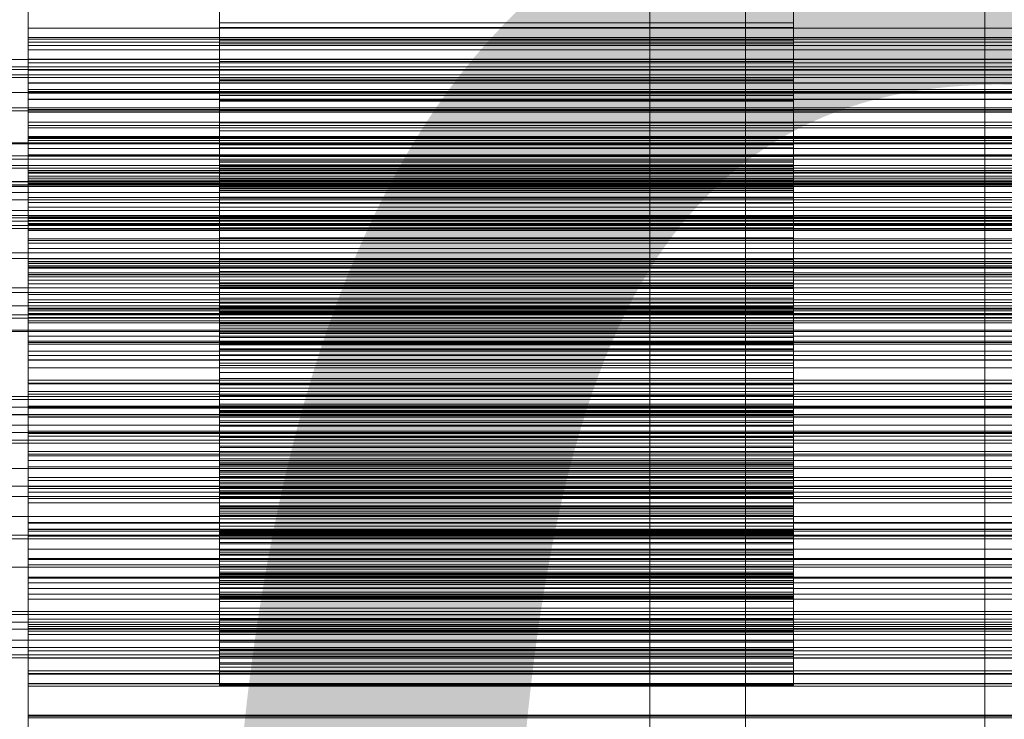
# Model space of a CAD drawing. Header units: millimetres. Extents: x -4738 to 65662, y -68080 to 6847.
# Tile 316 of 656: x 549 to 652, y -33939 to -33865. Entities that reach past the tile are written whole.
import ezdxf

# ---------------------------------------------------------------- set-up
doc = ezdxf.new("R2010")
doc.units = ezdxf.units.MM
for name, color, linetype, lineweight in [('COTAS_O', 1, 'Continuous', 0), ('COTAS_P', 1, 'Continuous', 0), ('frontal_briquetadora', 7, 'Continuous', 0), ('frontal_C01', 7, 'Continuous', 0), ('frontal_C03', 7, 'Continuous', 0), ('frontal_mezcladora', 7, 'Continuous', 0), ('frontal_secador', 7, 'Continuous', 0)]:
    doc.layers.add(name, color=color, linetype=linetype, lineweight=lineweight)
doc.dimstyles.new('R19_100', dxfattribs={"dimtxt": 250, "dimasz": 150, "dimexe": 150, "dimexo": 80, "dimgap": 100, "dimtad": 1, "dimtih": 1, "dimtoh": 1, "dimdsep": 46, "dimcen": 0.09, "dimadec": 0, "dimazin": 0, "dimtfac": 1, "dimtdec": 4, "dimtofl": 0, "dimtmove": 0, "dimatfit": 3, "dimfxl": 1, "dimtolj": 1, "dimtzin": 0, "dimarcsym": 0})

# ---------------------------------------------------------------- blocks, each defined once
blk = doc.blocks.new('DIM_R31_48')
at = {"layer": 'COTAS_O'}
for p, q in [((-1725, -33700), (-1575, -33655)), ((1725, -33700), (1575, -33655)), ((-1725, -34400), (-1725, -33700)), ((-1725, -33700), (1725, -33700)), ((-1725, -33700), (-1575, -33745)), ((1725, -33700), (1575, -33745)), ((1725, -34400), (1725, -33700))]:
    blk.add_line(p, q, dxfattribs=at)
blk.add_text('3450 O', height=250, dxfattribs=at).set_placement((0, -33600))
blk = doc.blocks.new('DIM_R31_49')
at = {"layer": 'COTAS_P'}
for p, q in [((-150, -32300), (550, -32300)), ((550, -32300), (505, -32450)), ((550, -34900), (550, -32300)), ((550, -32300), (595, -32450)), ((550, -34900), (505, -34750)), ((550, -34900), (595, -34750)), ((-150, -34900), (550, -34900))]:
    blk.add_line(p, q, dxfattribs=at)
blk.add_text('2600 P', height=250, rotation=90, dxfattribs=at).set_placement((450, -33600))
blk = doc.blocks.new('DIM_R31_52')
at = {"layer": 'COTAS_O'}
for p, q in [((-650, -34200), (-500, -34155)), ((650, -34200), (500, -34155)), ((-650, -34900), (-650, -34200)), ((-650, -34200), (650, -34200)), ((-650, -34200), (-500, -34245)), ((650, -34200), (500, -34245)), ((650, -34900), (650, -34200))]:
    blk.add_line(p, q, dxfattribs=at)
blk.add_text('1300 O', height=250, dxfattribs=at).set_placement((0, -34100))

msp = doc.modelspace()

# ---------------------------------------------------------------- linework, layer by layer
at = {"layer": 'frontal_briquetadora'}
for p, q in [((570, -33871.73), (570, -33858.775)), ((630, -33871.73), (630, -33858.775)), ((570, -33860.506), (570, -33873.301)), ((630, -33860.506), (630, -33873.301)), ((550, -33867.246), (550, -33862.529)), ((550, -33862.784), (550, -33867.398)), ((550, -33868.076), (550, -33863.268)), ((550, -33864.032), (550, -33868.532)), ((570, -33864.037), (570, -33865.705)), ((630, -33864.037), (630, -33865.705)), ((550, -33869.887), (550, -33864.999)), ((570, -33866.181), (570, -33864.634)), ((630, -33866.181), (630, -33864.634)), ((630, -33865.705), (570, -33865.705)), ((570, -33865.705), (570, -33867.526)), ((570, -33867.894), (570, -33866.181)), ((630, -33866.181), (570, -33866.181)), ((630, -33865.705), (630, -33867.526)), ((630, -33867.894), (630, -33866.181)), ((550, -33867.717), (550, -33866.27)), ((750, -33866.27), (550, -33866.27)), ((550, -33866.27), (550, -33870.646)), ((550, -33871.969), (550, -33867.246)), ((750, -33867.246), (550, -33867.246)), ((750, -33867.398), (550, -33867.398)), ((550, -33867.398), (550, -33872.027)), ((550, -33872.673), (550, -33867.717)), ((750, -33867.717), (550, -33867.717)), ((550, -33872.882), (550, -33868.076)), ((750, -33868.076), (550, -33868.076)), ((630, -33867.526), (570, -33867.526)), ((570, -33867.526), (570, -33869.487)), ((570, -33869.757), (570, -33867.894)), ((630, -33867.894), (570, -33867.894)), ((630, -33867.526), (630, -33869.487)), ((630, -33869.757), (630, -33867.894)), ((750, -33868.532), (550, -33868.532)), ((550, -33868.532), (550, -33873.056)), ((550, -33871.417), (550, -33869.493)), ((750, -33869.493), (550, -33869.493)), ((550, -33869.493), (550, -33873.733)), ((550, -33874.764), (550, -33869.887)), ((750, -33869.887), (550, -33869.887)), ((630, -33869.487), (570, -33869.487)), ((570, -33869.487), (570, -33871.579)), ((570, -33871.759), (570, -33869.757)), ((630, -33869.757), (570, -33869.757)), ((630, -33869.487), (630, -33871.579)), ((630, -33871.759), (630, -33869.757)), ((750, -33870.646), (550, -33870.646)), ((550, -33870.646), (550, -33875.053)), ((550, -33876.429), (550, -33871.417)), ((750, -33871.417), (550, -33871.417)), ((550, -33876.697), (550, -33871.969)), ((750, -33871.969), (550, -33871.969)), ((750, -33872.027), (550, -33872.027)), ((550, -33872.027), (550, -33876.669)), ((630, -33871.579), (570, -33871.579)), ((570, -33871.579), (570, -33873.798)), ((570, -33877.01), (570, -33871.73)), ((630, -33871.73), (570, -33871.73)), ((570, -33873.892), (570, -33871.759)), ((630, -33871.759), (570, -33871.759)), ((630, -33871.579), (630, -33873.798)), ((630, -33877.01), (630, -33871.73)), ((630, -33873.892), (630, -33871.759)), ((550, -33877.61), (550, -33872.673)), ((750, -33872.673), (550, -33872.673)), ((550, -33877.684), (550, -33872.882)), ((750, -33872.882), (550, -33872.882)), ((750, -33873.056), (550, -33873.056)), ((550, -33873.056), (550, -33877.601)), ((570, -33878.781), (570, -33873.278)), ((630, -33873.278), (570, -33873.278)), ((570, -33873.278), (570, -33884.564)), ((630, -33873.301), (570, -33873.301)), ((570, -33873.301), (570, -33878.809)), ((630, -33878.781), (630, -33873.278)), ((630, -33873.278), (630, -33884.564)), ((630, -33873.301), (630, -33878.809)), ((550, -33876.089), (550, -33873.693)), ((750, -33873.693), (550, -33873.693)), ((550, -33873.693), (550, -33877.787)), ((750, -33873.733), (550, -33873.733)), ((550, -33873.733), (550, -33878.013)), ((630, -33873.798), (570, -33873.798)), ((570, -33873.798), (570, -33880.701)), ((570, -33876.147), (570, -33873.892)), ((630, -33873.892), (570, -33873.892)), ((630, -33873.798), (630, -33880.701)), ((630, -33876.147), (630, -33873.892)), ((550, -33879.628), (550, -33874.764)), ((750, -33874.764), (550, -33874.764)), ((750, -33875.053), (550, -33875.053)), ((550, -33875.053), (550, -33879.491)), ((570, -33885.883), (570, -33874.825)), ((630, -33874.825), (570, -33874.825)), ((570, -33874.825), (570, -33880.551)), ((630, -33885.883), (630, -33874.825)), ((630, -33874.825), (630, -33880.551)), ((550, -33881.145), (550, -33876.089)), ((750, -33876.089), (550, -33876.089)), ((550, -33881.413), (550, -33876.429)), ((750, -33876.429), (550, -33876.429)), ((570, -33882.966), (570, -33876.147)), ((630, -33876.147), (570, -33876.147)), ((630, -33882.966), (630, -33876.147)), ((750, -33876.669), (550, -33876.669)), ((550, -33876.669), (550, -33881.323)), ((550, -33881.426), (550, -33876.697)), ((750, -33876.697), (550, -33876.697)), ((570, -33878.445), (570, -33877.01)), ((630, -33877.01), (570, -33877.01)), ((630, -33878.445), (630, -33877.01)), ((750, -33877.601), (550, -33877.601)), ((550, -33877.601), (550, -33882.168)), ((550, -33882.524), (550, -33877.61)), ((750, -33877.61), (550, -33877.61)), ((550, -33882.477), (550, -33877.684)), ((750, -33877.684), (550, -33877.684)), ((750, -33877.787), (550, -33877.787)), ((550, -33877.787), (550, -33881.93)), ((750, -33878.013), (550, -33878.013)), ((550, -33878.013), (550, -33882.333)), ((570, -33880.138), (570, -33878.445)), ((630, -33878.445), (570, -33878.445)), ((630, -33880.138), (630, -33878.445)), ((550, -33881.722), (550, -33878.859)), ((750, -33878.859), (550, -33878.859)), ((550, -33878.859), (550, -33882.798)), ((750, -33879.491), (550, -33879.491)), ((550, -33879.491), (550, -33883.96)), ((550, -33884.474), (550, -33879.628)), ((750, -33879.628), (550, -33879.628)), ((570, -33879.667), (570, -33878.781)), ((630, -33878.781), (570, -33878.781)), ((630, -33878.809), (570, -33878.809)), ((570, -33878.809), (570, -33880.287)), ((630, -33879.667), (630, -33878.781)), ((630, -33878.809), (630, -33880.287)), ((570, -33880.293), (570, -33879.667)), ((630, -33879.667), (570, -33879.667)), ((570, -33882.009), (570, -33880.138)), ((630, -33880.138), (570, -33880.138)), ((630, -33880.287), (570, -33880.287)), ((570, -33880.287), (570, -33882.02)), ((570, -33880.735), (570, -33880.293)), ((630, -33880.551), (570, -33880.551)), ((570, -33880.551), (570, -33881.49)), ((630, -33880.293), (630, -33879.667)), ((630, -33882.009), (630, -33880.138)), ((630, -33880.287), (630, -33882.02)), ((630, -33880.735), (630, -33880.293)), ((630, -33880.551), (630, -33881.49)), ((550, -33886.165), (550, -33881.145)), ((750, -33881.145), (550, -33881.145)), ((750, -33881.323), (550, -33881.323)), ((550, -33881.323), (550, -33885.986)), ((550, -33886.366), (550, -33881.413)), ((750, -33881.413), (550, -33881.413)), ((550, -33886.154), (550, -33881.426)), ((750, -33881.426), (550, -33881.426)), ((630, -33880.701), (570, -33880.701)), ((570, -33880.701), (570, -33880.988)), ((570, -33881.016), (570, -33880.735)), ((630, -33880.735), (570, -33880.735)), ((630, -33880.988), (570, -33880.988)), ((570, -33880.988), (570, -33881.137)), ((570, -33881.148), (570, -33881.016)), ((630, -33881.016), (570, -33881.016)), ((630, -33881.137), (570, -33881.137)), ((570, -33881.137), (570, -33881.148)), ((630, -33881.148), (570, -33881.148)), ((630, -33881.49), (570, -33881.49)), ((570, -33881.49), (570, -33882.172)), ((630, -33880.701), (630, -33880.988)), ((630, -33881.016), (630, -33880.735)), ((630, -33880.988), (630, -33881.137)), ((630, -33881.148), (630, -33881.016)), ((630, -33881.137), (630, -33881.148)), ((630, -33881.49), (630, -33882.172)), ((550, -33886.809), (550, -33881.722)), ((750, -33881.722), (550, -33881.722)), ((750, -33881.93), (550, -33881.93)), ((550, -33881.93), (550, -33886.122)), ((750, -33882.168), (550, -33882.168)), ((550, -33882.168), (550, -33886.755)), ((750, -33882.333), (550, -33882.333)), ((550, -33882.333), (550, -33886.694)), ((550, -33887.259), (550, -33882.477)), ((750, -33882.477), (550, -33882.477)), ((550, -33887.411), (550, -33882.524)), ((750, -33882.524), (550, -33882.524)), ((570, -33884.029), (570, -33882.009)), ((630, -33882.009), (570, -33882.009)), ((630, -33882.02), (570, -33882.02)), ((570, -33882.02), (570, -33883.927)), ((630, -33882.172), (570, -33882.172)), ((570, -33882.172), (570, -33882.674)), ((630, -33882.674), (570, -33882.674)), ((570, -33882.674), (570, -33883.017)), ((630, -33884.029), (630, -33882.009)), ((630, -33882.02), (630, -33883.927)), ((630, -33882.172), (630, -33882.674)), ((630, -33882.674), (630, -33883.017)), ((750, -33882.798), (550, -33882.798)), ((550, -33882.798), (550, -33886.794)), ((570, -33883.184), (570, -33882.966)), ((630, -33882.966), (570, -33882.966)), ((630, -33883.017), (570, -33883.017)), ((570, -33883.017), (570, -33883.213)), ((570, -33883.267), (570, -33883.184)), ((630, -33883.184), (570, -33883.184)), ((630, -33883.213), (570, -33883.213)), ((570, -33883.213), (570, -33883.267)), ((630, -33883.267), (570, -33883.267)), ((630, -33883.184), (630, -33882.966)), ((630, -33883.017), (630, -33883.213)), ((630, -33883.267), (630, -33883.184)), ((630, -33883.213), (630, -33883.267)), ((750, -33883.96), (550, -33883.96)), ((550, -33883.96), (550, -33888.459)), ((550, -33889.298), (550, -33884.474)), ((750, -33884.474), (550, -33884.474)), ((630, -33883.927), (570, -33883.927)), ((570, -33883.927), (570, -33885.981)), ((570, -33886.182), (570, -33884.029)), ((630, -33884.029), (570, -33884.029)), ((630, -33884.564), (570, -33884.564)), ((570, -33884.564), (570, -33891.693)), ((630, -33883.927), (630, -33885.981)), ((630, -33886.182), (630, -33884.029)), ((630, -33884.564), (630, -33891.693)), ((550, -33888.302), (550, -33884.98)), ((750, -33884.98), (550, -33884.98)), ((550, -33884.98), (550, -33888.754)), ((750, -33885.986), (550, -33885.986)), ((550, -33885.986), (550, -33890.657)), ((750, -33886.122), (550, -33886.122)), ((550, -33886.122), (550, -33890.363)), ((550, -33890.878), (550, -33886.154)), ((750, -33886.154), (550, -33886.154)), ((550, -33891.145), (550, -33886.165)), ((750, -33886.165), (550, -33886.165)), ((550, -33891.283), (550, -33886.366)), ((750, -33886.366), (550, -33886.366)), ((750, -33886.694), (550, -33886.694)), ((550, -33886.694), (550, -33891.095)), ((750, -33886.755), (550, -33886.755)), ((550, -33886.755), (550, -33891.361)), ((750, -33886.794), (550, -33886.794)), ((550, -33886.794), (550, -33890.847)), ((550, -33891.853), (550, -33886.809)), ((750, -33886.809), (550, -33886.809)), ((570, -33894.916), (570, -33885.863)), ((630, -33885.863), (570, -33885.863)), ((570, -33885.863), (570, -33893.179)), ((570, -33893.202), (570, -33885.883)), ((630, -33885.883), (570, -33885.883)), ((630, -33885.981), (570, -33885.981)), ((570, -33885.981), (570, -33888.166)), ((570, -33888.457), (570, -33886.182)), ((630, -33886.182), (570, -33886.182)), ((630, -33894.916), (630, -33885.863)), ((630, -33885.863), (630, -33893.179)), ((630, -33893.202), (630, -33885.883)), ((630, -33885.981), (630, -33888.166)), ((630, -33888.457), (630, -33886.182)), ((550, -33892.025), (550, -33887.259)), ((750, -33887.259), (550, -33887.259)), ((550, -33892.266), (550, -33887.411)), ((750, -33887.411), (550, -33887.411)), ((570, -33894.65), (570, -33887.149)), ((630, -33887.149), (570, -33887.149)), ((570, -33887.149), (570, -33895.915)), ((630, -33894.65), (630, -33887.149)), ((630, -33887.149), (630, -33895.915)), ((550, -33893.409), (550, -33888.302)), ((750, -33888.302), (550, -33888.302)), ((750, -33888.459), (550, -33888.459)), ((550, -33888.459), (550, -33892.99)), ((750, -33888.754), (550, -33888.754)), ((550, -33888.754), (550, -33892.593)), ((630, -33888.166), (570, -33888.166)), ((570, -33888.166), (570, -33890.47)), ((570, -33890.846), (570, -33888.457)), ((630, -33888.457), (570, -33888.457)), ((630, -33888.166), (630, -33890.47)), ((630, -33890.846), (630, -33888.457)), ((550, -33894.094), (550, -33889.298)), ((750, -33889.298), (550, -33889.298)), ((750, -33890.363), (550, -33890.363)), ((550, -33890.363), (550, -33894.655)), ((750, -33890.657), (550, -33890.657)), ((750, -33890.847), (550, -33890.847)), ((550, -33890.847), (550, -33894.959)), ((550, -33891.361), (550, -33890.878)), ((750, -33890.878), (550, -33890.878)), ((630, -33890.47), (570, -33890.47)), ((570, -33890.47), (570, -33892.885)), ((570, -33893.34), (570, -33890.846)), ((630, -33890.846), (570, -33890.846)), ((630, -33890.47), (630, -33892.885)), ((630, -33893.34), (630, -33890.846)), ((750, -33891.095), (550, -33891.095)), ((550, -33891.095), (550, -33895.539)), ((550, -33896.078), (550, -33891.145)), ((750, -33891.145), (550, -33891.145)), ((550, -33896.156), (550, -33891.283)), ((750, -33891.283), (550, -33891.283)), ((750, -33891.361), (550, -33891.361)), ((550, -33896.848), (550, -33891.853)), ((750, -33891.853), (550, -33891.853)), ((630, -33891.693), (570, -33891.693)), ((570, -33891.693), (570, -33893.477)), ((630, -33891.693), (630, -33893.477)), ((550, -33892.99), (550, -33892.025)), ((750, -33892.025), (550, -33892.025)), ((550, -33895.814), (550, -33892.04)), ((750, -33892.04), (550, -33892.04)), ((550, -33892.04), (550, -33895.64)), ((550, -33897.081), (550, -33892.266)), ((750, -33892.266), (550, -33892.266)), ((750, -33892.593), (550, -33892.593)), ((550, -33892.593), (550, -33896.498)), ((750, -33892.99), (550, -33892.99)), ((630, -33892.885), (570, -33892.885)), ((570, -33892.885), (570, -33895.403)), ((630, -33892.885), (630, -33895.403)), ((550, -33898.465), (550, -33893.409)), ((750, -33893.409), (550, -33893.409)), ((630, -33893.179), (570, -33893.179)), ((570, -33893.179), (570, -33894.502)), ((570, -33895.02), (570, -33893.202)), ((630, -33893.202), (570, -33893.202)), ((570, -33899.355), (570, -33893.34)), ((630, -33893.34), (570, -33893.34)), ((630, -33893.477), (570, -33893.477)), ((570, -33893.477), (570, -33895.477)), ((630, -33893.179), (630, -33894.502)), ((630, -33895.02), (630, -33893.202)), ((630, -33899.355), (630, -33893.34)), ((630, -33893.477), (630, -33895.477)), ((550, -33895.539), (550, -33894.094)), ((750, -33894.094), (550, -33894.094)), ((750, -33894.655), (550, -33894.655)), ((550, -33894.655), (550, -33899.002)), ((750, -33894.959), (550, -33894.959)), ((550, -33894.959), (550, -33899.132)), ((630, -33894.502), (570, -33894.502)), ((570, -33894.502), (570, -33895.608)), ((570, -33896.019), (570, -33894.65)), ((630, -33894.65), (570, -33894.65)), ((570, -33903.535), (570, -33894.916)), ((630, -33894.916), (570, -33894.916)), ((570, -33897.049), (570, -33895.02)), ((630, -33895.02), (570, -33895.02)), ((630, -33894.502), (630, -33895.608)), ((630, -33896.019), (630, -33894.65)), ((630, -33903.535), (630, -33894.916)), ((630, -33897.049), (630, -33895.02)), ((750, -33895.539), (550, -33895.539)), ((750, -33895.64), (550, -33895.64)), ((550, -33895.64), (550, -33899.313)), ((550, -33900.929), (550, -33895.814)), ((750, -33895.814), (550, -33895.814)), ((550, -33900.959), (550, -33896.078)), ((750, -33896.078), (550, -33896.078)), ((630, -33895.403), (570, -33895.403)), ((570, -33895.403), (570, -33901.296)), ((630, -33895.477), (570, -33895.477)), ((570, -33895.477), (570, -33897.626)), ((630, -33895.608), (570, -33895.608)), ((570, -33895.608), (570, -33896.557)), ((570, -33904.661), (570, -33895.901)), ((630, -33895.901), (570, -33895.901)), ((570, -33895.901), (570, -33902.266)), ((630, -33895.915), (570, -33895.915)), ((570, -33895.915), (570, -33904.679)), ((570, -33897.176), (570, -33896.019)), ((630, -33896.019), (570, -33896.019)), ((630, -33895.403), (630, -33901.296)), ((630, -33895.477), (630, -33897.626)), ((630, -33895.608), (630, -33896.557)), ((630, -33904.661), (630, -33895.901)), ((630, -33895.901), (630, -33902.266)), ((630, -33895.915), (630, -33904.679)), ((630, -33897.176), (630, -33896.019)), ((550, -33900.978), (550, -33896.156)), ((750, -33896.156), (550, -33896.156)), ((750, -33896.498), (550, -33896.498)), ((550, -33896.498), (550, -33900.47)), ((550, -33901.787), (550, -33896.848)), ((750, -33896.848), (550, -33896.848)), ((550, -33899.002), (550, -33897.081)), ((750, -33897.081), (550, -33897.081)), ((630, -33896.557), (570, -33896.557)), ((570, -33896.557), (570, -33897.369)), ((570, -33902.896), (570, -33896.861)), ((630, -33896.861), (570, -33896.861)), ((570, -33896.861), (570, -33905.76)), ((570, -33899.223), (570, -33897.049)), ((630, -33897.049), (570, -33897.049)), ((630, -33896.557), (630, -33897.369)), ((630, -33902.896), (630, -33896.861)), ((630, -33896.861), (630, -33905.76)), ((630, -33899.223), (630, -33897.049)), ((570, -33898.181), (570, -33897.176)), ((630, -33897.176), (570, -33897.176)), ((630, -33897.369), (570, -33897.369)), ((570, -33897.369), (570, -33898.051)), ((630, -33897.626), (570, -33897.626)), ((570, -33897.626), (570, -33899.896)), ((630, -33898.051), (570, -33898.051)), ((570, -33898.051), (570, -33898.608)), ((630, -33898.181), (630, -33897.176)), ((630, -33897.369), (630, -33898.051)), ((630, -33897.626), (630, -33899.896)), ((630, -33898.051), (630, -33898.608)), ((550, -33903.462), (550, -33898.465)), ((750, -33898.465), (550, -33898.465)), ((750, -33899.002), (550, -33899.002)), ((750, -33899.132), (550, -33899.132)), ((550, -33899.132), (550, -33903.371)), ((570, -33899.051), (570, -33898.181)), ((630, -33898.181), (570, -33898.181)), ((630, -33898.608), (570, -33898.608)), ((570, -33898.608), (570, -33899.043)), ((630, -33899.043), (570, -33899.043)), ((570, -33899.043), (570, -33899.355)), ((570, -33899.795), (570, -33899.051)), ((630, -33899.051), (570, -33899.051)), ((630, -33899.051), (630, -33898.181)), ((630, -33898.608), (630, -33899.043)), ((630, -33899.043), (630, -33899.355)), ((630, -33899.795), (630, -33899.051)), ((750, -33899.313), (550, -33899.313)), ((550, -33899.313), (550, -33903.06)), ((550, -33904.239), (550, -33900.023)), ((750, -33900.023), (550, -33900.023)), ((550, -33900.023), (550, -33903.441)), ((570, -33901.515), (570, -33899.223)), ((630, -33899.223), (570, -33899.223)), ((630, -33899.355), (570, -33899.355)), ((570, -33900.416), (570, -33899.795)), ((630, -33899.795), (570, -33899.795)), ((630, -33899.896), (570, -33899.896)), ((570, -33899.896), (570, -33902.275)), ((630, -33901.515), (630, -33899.223)), ((630, -33900.416), (630, -33899.795)), ((630, -33899.896), (630, -33902.275)), ((750, -33900.47), (550, -33900.47)), ((550, -33900.47), (550, -33904.514)), ((550, -33905.983), (550, -33900.929)), ((750, -33900.929), (550, -33900.929)), ((550, -33905.777), (550, -33900.959)), ((750, -33900.959), (550, -33900.959)), ((550, -33903.371), (550, -33900.978)), ((750, -33900.978), (550, -33900.978)), ((570, -33900.916), (570, -33900.416)), ((630, -33900.416), (570, -33900.416)), ((570, -33901.296), (570, -33900.916)), ((630, -33900.916), (570, -33900.916)), ((630, -33900.916), (630, -33900.416)), ((630, -33901.296), (630, -33900.916)), ((550, -33906.663), (550, -33901.787)), ((750, -33901.787), (550, -33901.787)), ((630, -33901.296), (570, -33901.296)), ((570, -33903.912), (570, -33901.515)), ((630, -33901.515), (570, -33901.515)), ((570, -33902.266), (570, -33911.943)), ((630, -33902.275), (570, -33902.275)), ((570, -33902.275), (570, -33904.75)), ((630, -33903.912), (630, -33901.515)), ((630, -33902.266), (630, -33911.943)), ((630, -33902.275), (630, -33904.75)), ((750, -33903.06), (550, -33903.06)), ((550, -33903.06), (550, -33906.884)), ((570, -33906.245), (570, -33902.887)), ((630, -33902.887), (570, -33902.887)), ((570, -33902.887), (570, -33912.653)), ((570, -33912.664), (570, -33902.896)), ((630, -33902.896), (570, -33902.896)), ((630, -33906.245), (630, -33902.887)), ((630, -33902.887), (630, -33912.653)), ((630, -33912.664), (630, -33902.896)), ((750, -33903.371), (550, -33903.371)), ((750, -33903.441), (550, -33903.441)), ((550, -33903.441), (550, -33906.939)), ((550, -33908.395), (550, -33903.462)), ((750, -33903.462), (550, -33903.462)), ((550, -33909.349), (550, -33904.239)), ((750, -33904.239), (550, -33904.239)), ((570, -33913.324), (570, -33903.473)), ((630, -33903.473), (570, -33903.473)), ((570, -33903.473), (570, -33906.474)), ((570, -33905.579), (570, -33903.535)), ((630, -33903.535), (570, -33903.535)), ((570, -33906.402), (570, -33903.912)), ((630, -33903.912), (570, -33903.912)), ((630, -33913.324), (630, -33903.473)), ((630, -33903.473), (630, -33906.474)), ((630, -33905.579), (630, -33903.535)), ((630, -33906.402), (630, -33903.912)), ((750, -33904.514), (550, -33904.514)), ((550, -33904.514), (550, -33908.636)), ((570, -33906.356), (570, -33904.661)), ((630, -33904.661), (570, -33904.661)), ((630, -33904.679), (570, -33904.679)), ((570, -33904.679), (570, -33906.746)), ((630, -33904.75), (570, -33904.75)), ((570, -33904.75), (570, -33907.314)), ((630, -33906.356), (630, -33904.661)), ((630, -33904.679), (630, -33906.746)), ((630, -33904.75), (630, -33907.314)), ((550, -33908.636), (550, -33905.777)), ((750, -33905.777), (550, -33905.777)), ((550, -33910.971), (550, -33905.983)), ((750, -33905.983), (550, -33905.983)), ((570, -33907.787), (570, -33905.579)), ((630, -33905.579), (570, -33905.579)), ((630, -33905.76), (570, -33905.76)), ((570, -33905.76), (570, -33907.492)), ((570, -33916.495), (570, -33906.245)), ((630, -33906.245), (570, -33906.245)), ((570, -33907.886), (570, -33906.356)), ((630, -33906.356), (570, -33906.356)), ((570, -33908.978), (570, -33906.402)), ((630, -33906.402), (570, -33906.402)), ((630, -33907.787), (630, -33905.579)), ((630, -33905.76), (630, -33907.492)), ((630, -33916.495), (630, -33906.245)), ((630, -33907.886), (630, -33906.356)), ((630, -33908.978), (630, -33906.402)), ((550, -33911.465), (550, -33906.663)), ((750, -33906.663), (550, -33906.663)), ((750, -33906.884), (550, -33906.884)), ((550, -33906.884), (550, -33910.789)), ((750, -33906.939), (550, -33906.939)), ((550, -33906.939), (550, -33910.519)), ((570, -33916.754), (570, -33906.471)), ((570, -33906.471), (570, -33906.654)), ((630, -33906.474), (570, -33906.474)), ((570, -33906.474), (570, -33916.758)), ((630, -33906.654), (570, -33906.654)), ((570, -33906.654), (570, -33916.963)), ((630, -33906.746), (570, -33906.746)), ((570, -33906.746), (570, -33908.97)), ((630, -33907.314), (570, -33907.314)), ((570, -33907.314), (570, -33909.959)), ((630, -33916.754), (630, -33906.471)), ((630, -33906.471), (630, -33906.654)), ((630, -33906.474), (630, -33916.758)), ((630, -33906.654), (630, -33916.963)), ((630, -33906.746), (630, -33908.97)), ((630, -33907.314), (630, -33909.959)), ((550, -33913.255), (550, -33908.395)), ((750, -33908.395), (550, -33908.395)), ((630, -33907.492), (570, -33907.492)), ((570, -33907.492), (570, -33909.065)), ((570, -33910.105), (570, -33907.787)), ((630, -33907.787), (570, -33907.787)), ((570, -33909.295), (570, -33907.886)), ((630, -33907.886), (570, -33907.886)), ((630, -33907.492), (630, -33909.065)), ((630, -33910.105), (630, -33907.787)), ((630, -33909.295), (630, -33907.886)), ((750, -33908.636), (550, -33908.636)), ((550, -33913.558), (550, -33908.909)), ((750, -33908.909), (550, -33908.909)), ((550, -33908.909), (550, -33912.136)), ((550, -33914.39), (550, -33909.349)), ((750, -33909.349), (550, -33909.349)), ((630, -33908.97), (570, -33908.97)), ((570, -33908.97), (570, -33911.3)), ((570, -33911.632), (570, -33908.978)), ((630, -33908.978), (570, -33908.978)), ((630, -33909.065), (570, -33909.065)), ((570, -33909.065), (570, -33910.523)), ((570, -33910.596), (570, -33909.295)), ((630, -33909.295), (570, -33909.295)), ((630, -33908.97), (630, -33911.3)), ((630, -33911.632), (630, -33908.978)), ((630, -33909.065), (630, -33910.523)), ((630, -33910.596), (630, -33909.295)), ((750, -33910.519), (550, -33910.519)), ((550, -33910.519), (550, -33914.184)), ((630, -33909.959), (570, -33909.959)), ((570, -33909.959), (570, -33914.784)), ((570, -33912.512), (570, -33910.105)), ((630, -33910.105), (570, -33910.105)), ((630, -33910.523), (570, -33910.523)), ((570, -33910.523), (570, -33911.876)), ((630, -33909.959), (630, -33914.784)), ((630, -33912.512), (630, -33910.105)), ((630, -33910.523), (630, -33911.876)), ((750, -33910.789), (550, -33910.789)), ((550, -33910.789), (550, -33914.783)), ((550, -33915.886), (550, -33910.971)), ((750, -33910.971), (550, -33910.971)), ((550, -33914.783), (550, -33911.465)), ((750, -33911.465), (550, -33911.465)), ((570, -33911.795), (570, -33910.596)), ((630, -33910.596), (570, -33910.596)), ((630, -33911.3), (570, -33911.3)), ((570, -33911.3), (570, -33913.716)), ((630, -33911.795), (630, -33910.596)), ((630, -33911.3), (630, -33913.716)), ((750, -33912.136), (550, -33912.136)), ((550, -33912.136), (550, -33915.451)), ((570, -33916.304), (570, -33911.632)), ((630, -33911.632), (570, -33911.632)), ((570, -33912.892), (570, -33911.795)), ((630, -33911.795), (570, -33911.795)), ((630, -33911.876), (570, -33911.876)), ((570, -33911.876), (570, -33913.131)), ((630, -33911.943), (570, -33911.943)), ((570, -33911.943), (570, -33914.144)), ((570, -33914.997), (570, -33912.512)), ((630, -33912.512), (570, -33912.512)), ((630, -33916.304), (630, -33911.632)), ((630, -33912.892), (630, -33911.795)), ((630, -33911.876), (630, -33913.131)), ((630, -33911.943), (630, -33914.144)), ((630, -33914.997), (630, -33912.512)), ((550, -33918.028), (550, -33913.255)), ((750, -33913.255), (550, -33913.255)), ((550, -33918.65), (550, -33913.558)), ((750, -33913.558), (550, -33913.558)), ((630, -33912.653), (570, -33912.653)), ((570, -33912.653), (570, -33914.635)), ((570, -33914.876), (570, -33912.664)), ((630, -33912.664), (570, -33912.664)), ((570, -33913.889), (570, -33912.892)), ((630, -33912.892), (570, -33912.892)), ((630, -33913.131), (570, -33913.131)), ((570, -33913.131), (570, -33914.287)), ((570, -33915.332), (570, -33913.324)), ((630, -33913.324), (570, -33913.324)), ((630, -33912.653), (630, -33914.635)), ((630, -33914.876), (630, -33912.664)), ((630, -33913.889), (630, -33912.892)), ((630, -33913.131), (630, -33914.287)), ((630, -33915.332), (630, -33913.324)), ((750, -33914.184), (550, -33914.184)), ((550, -33914.184), (550, -33917.941)), ((550, -33919.357), (550, -33914.39)), ((750, -33914.39), (550, -33914.39)), ((630, -33913.716), (570, -33913.716)), ((570, -33913.716), (570, -33916.205)), ((570, -33914.784), (570, -33913.889)), ((630, -33913.889), (570, -33913.889)), ((630, -33914.144), (570, -33914.144)), ((570, -33914.144), (570, -33916.449)), ((630, -33914.287), (570, -33914.287)), ((570, -33914.287), (570, -33915.345)), ((630, -33914.635), (570, -33914.635)), ((570, -33914.635), (570, -33916.511)), ((630, -33913.716), (630, -33916.205)), ((630, -33914.784), (630, -33913.889)), ((630, -33914.144), (630, -33916.449)), ((630, -33914.287), (630, -33915.345)), ((630, -33914.635), (630, -33916.511)), ((750, -33914.783), (550, -33914.783)), ((750, -33915.451), (550, -33915.451)), ((550, -33915.451), (550, -33918.855)), ((630, -33914.784), (570, -33914.784)), ((570, -33917.185), (570, -33914.876)), ((630, -33914.876), (570, -33914.876)), ((570, -33917.548), (570, -33914.997)), ((630, -33914.997), (570, -33914.997)), ((570, -33917.243), (570, -33915.332)), ((630, -33915.332), (570, -33915.332)), ((630, -33915.345), (570, -33915.345)), ((570, -33915.345), (570, -33916.304)), ((630, -33917.185), (630, -33914.876)), ((630, -33917.548), (630, -33914.997)), ((630, -33917.243), (630, -33915.332)), ((630, -33915.345), (630, -33916.304)), ((550, -33920.717), (550, -33915.886)), ((750, -33915.886), (550, -33915.886)), ((630, -33916.205), (570, -33916.205)), ((570, -33916.205), (570, -33918.757)), ((630, -33916.304), (570, -33916.304)), ((630, -33916.449), (570, -33916.449)), ((570, -33916.449), (570, -33918.82)), ((570, -33918.744), (570, -33916.495)), ((630, -33916.495), (570, -33916.495)), ((630, -33916.511), (570, -33916.511)), ((570, -33916.511), (570, -33918.31)), ((630, -33916.205), (630, -33918.757)), ((630, -33916.449), (630, -33918.82)), ((630, -33918.744), (630, -33916.495)), ((630, -33916.511), (630, -33918.31)), ((570, -33918.922), (570, -33916.754)), ((630, -33916.754), (570, -33916.754)), ((630, -33916.758), (570, -33916.758)), ((570, -33916.758), (570, -33919.004)), ((630, -33916.963), (570, -33916.963)), ((570, -33916.963), (570, -33919.146)), ((570, -33919.555), (570, -33917.185)), ((630, -33917.185), (570, -33917.185)), ((570, -33919.08), (570, -33917.243)), ((630, -33917.243), (570, -33917.243)), ((570, -33920.159), (570, -33917.548)), ((630, -33917.548), (570, -33917.548)), ((630, -33918.922), (630, -33916.754)), ((630, -33916.758), (630, -33919.004)), ((630, -33916.963), (630, -33919.146)), ((630, -33919.555), (630, -33917.185)), ((630, -33919.08), (630, -33917.243)), ((630, -33920.159), (630, -33917.548)), ((750, -33917.941), (550, -33917.941)), ((550, -33917.941), (550, -33921.797)), ((550, -33921.797), (550, -33918.028)), ((750, -33918.028), (550, -33918.028)), ((550, -33923.666), (550, -33918.65)), ((750, -33918.65), (550, -33918.65)), ((550, -33923.747), (550, -33918.677)), ((750, -33918.677), (550, -33918.677)), ((550, -33918.677), (550, -33921.706)), ((630, -33918.31), (570, -33918.31)), ((570, -33918.31), (570, -33920.035)), ((570, -33921.029), (570, -33918.744)), ((630, -33918.744), (570, -33918.744)), ((630, -33918.757), (570, -33918.757)), ((570, -33918.757), (570, -33921.364)), ((630, -33918.31), (630, -33920.035)), ((630, -33921.029), (630, -33918.744)), ((630, -33918.757), (630, -33921.364)), ((750, -33918.855), (550, -33918.855)), ((550, -33918.855), (550, -33922.354)), ((550, -33924.242), (550, -33919.357)), ((750, -33919.357), (550, -33919.357)), ((630, -33918.82), (570, -33918.82)), ((570, -33918.82), (570, -33921.244)), ((570, -33921.052), (570, -33918.922)), ((630, -33918.922), (570, -33918.922)), ((630, -33919.004), (570, -33919.004)), ((570, -33919.004), (570, -33921.28)), ((570, -33920.849), (570, -33919.08)), ((630, -33919.08), (570, -33919.08)), ((630, -33919.146), (570, -33919.146)), ((570, -33919.146), (570, -33921.298)), ((570, -33921.972), (570, -33919.555)), ((630, -33919.555), (570, -33919.555)), ((630, -33918.82), (630, -33921.244)), ((630, -33921.052), (630, -33918.922)), ((630, -33919.004), (630, -33921.28)), ((630, -33920.849), (630, -33919.08)), ((630, -33919.146), (630, -33921.298)), ((630, -33921.972), (630, -33919.555)), ((550, -33925.452), (550, -33920.717)), ((750, -33920.717), (550, -33920.717)), ((630, -33920.035), (570, -33920.035)), ((570, -33920.035), (570, -33921.69)), ((570, -33922.822), (570, -33920.159)), ((630, -33920.159), (570, -33920.159)), ((630, -33920.035), (630, -33921.69)), ((630, -33922.822), (630, -33920.159)), ((750, -33921.706), (550, -33921.706)), ((550, -33921.706), (550, -33924.829)), ((750, -33921.797), (550, -33921.797)), ((570, -33922.551), (570, -33920.849)), ((630, -33920.849), (570, -33920.849)), ((570, -33923.335), (570, -33921.029)), ((630, -33921.029), (570, -33921.029)), ((570, -33923.149), (570, -33921.052)), ((630, -33921.052), (570, -33921.052)), ((630, -33921.244), (570, -33921.244)), ((570, -33921.244), (570, -33923.709)), ((630, -33921.28), (570, -33921.28)), ((570, -33921.28), (570, -33923.571)), ((630, -33921.298), (570, -33921.298)), ((570, -33921.298), (570, -33923.423)), ((630, -33921.364), (570, -33921.364)), ((570, -33921.364), (570, -33924.021)), ((630, -33921.69), (570, -33921.69)), ((570, -33921.69), (570, -33923.273)), ((630, -33922.551), (630, -33920.849)), ((630, -33923.335), (630, -33921.029)), ((630, -33923.149), (630, -33921.052)), ((630, -33921.244), (630, -33923.709)), ((630, -33921.28), (630, -33923.571)), ((630, -33921.298), (630, -33923.423)), ((630, -33921.364), (630, -33924.021)), ((630, -33921.69), (630, -33923.273)), ((750, -33922.354), (550, -33922.354)), ((550, -33922.354), (550, -33925.953)), ((570, -33924.428), (570, -33921.972)), ((630, -33921.972), (570, -33921.972)), ((570, -33924.185), (570, -33922.551)), ((630, -33922.551), (570, -33922.551)), ((570, -33926.214), (570, -33922.822)), ((630, -33922.822), (570, -33922.822)), ((630, -33924.428), (630, -33921.972)), ((630, -33924.185), (630, -33922.551)), ((630, -33926.214), (630, -33922.822)), ((550, -33928.6), (550, -33923.666)), ((750, -33923.666), (550, -33923.666)), ((550, -33928.81), (550, -33923.747)), ((750, -33923.747), (550, -33923.747)), ((570, -33925.213), (570, -33923.149)), ((630, -33923.149), (570, -33923.149)), ((630, -33923.273), (570, -33923.273)), ((570, -33923.273), (570, -33924.782)), ((570, -33925.653), (570, -33923.335)), ((630, -33923.335), (570, -33923.335)), ((630, -33923.423), (570, -33923.423)), ((570, -33923.423), (570, -33925.52)), ((630, -33923.571), (570, -33923.571)), ((570, -33923.571), (570, -33925.87)), ((630, -33923.709), (570, -33923.709)), ((570, -33923.709), (570, -33926.209)), ((630, -33925.213), (630, -33923.149)), ((630, -33923.273), (630, -33924.782)), ((630, -33925.653), (630, -33923.335)), ((630, -33923.423), (630, -33925.52)), ((630, -33923.571), (630, -33925.87)), ((630, -33923.709), (630, -33926.209)), ((550, -33929.034), (550, -33924.242)), ((750, -33924.242), (550, -33924.242)), ((750, -33924.829), (550, -33924.829)), ((550, -33924.829), (550, -33928.05)), ((630, -33924.021), (570, -33924.021)), ((570, -33924.021), (570, -33927.237)), ((570, -33925.748), (570, -33924.185)), ((630, -33924.185), (570, -33924.185)), ((570, -33926.913), (570, -33924.428)), ((630, -33924.428), (570, -33924.428)), ((630, -33924.782), (570, -33924.782)), ((570, -33924.782), (570, -33926.214)), ((630, -33924.021), (630, -33927.237)), ((630, -33925.748), (630, -33924.185)), ((630, -33926.913), (630, -33924.428)), ((630, -33924.782), (630, -33926.214)), ((550, -33929.663), (550, -33925.452)), ((750, -33925.452), (550, -33925.452)), ((750, -33925.953), (550, -33925.953)), ((550, -33925.953), (550, -33929.663)), ((570, -33927.241), (570, -33925.213)), ((630, -33925.213), (570, -33925.213)), ((630, -33925.52), (570, -33925.52)), ((570, -33925.52), (570, -33927.584)), ((570, -33927.976), (570, -33925.653)), ((630, -33925.653), (570, -33925.653)), ((570, -33927.237), (570, -33925.748)), ((630, -33925.748), (570, -33925.748)), ((630, -33925.87), (570, -33925.87)), ((570, -33925.87), (570, -33928.169)), ((630, -33927.241), (630, -33925.213)), ((630, -33925.52), (630, -33927.584)), ((630, -33927.976), (630, -33925.653)), ((630, -33927.237), (630, -33925.748)), ((630, -33925.87), (630, -33928.169)), ((570, -33926.209), (570, -33928.736)), ((630, -33926.214), (570, -33926.214)), ((570, -33929.422), (570, -33926.913)), ((630, -33926.913), (570, -33926.913)), ((630, -33926.209), (630, -33928.736)), ((630, -33929.422), (630, -33926.913)), ((630, -33927.237), (570, -33927.237)), ((570, -33929.23), (570, -33927.241)), ((630, -33927.584), (570, -33927.584)), ((570, -33927.584), (570, -33929.613)), ((570, -33930.299), (570, -33927.976)), ((630, -33927.976), (570, -33927.976)), ((630, -33929.23), (630, -33927.241)), ((630, -33927.584), (630, -33929.613)), ((630, -33930.299), (630, -33927.976)), ((750, -33928.05), (550, -33928.05)), ((550, -33928.05), (550, -33931.373)), ((550, -33933.443), (550, -33928.6)), ((750, -33928.6), (550, -33928.6)), ((550, -33933.789), (550, -33928.81)), ((750, -33928.81), (550, -33928.81)), ((550, -33933.718), (550, -33929.034)), ((750, -33929.034), (550, -33929.034)), ((630, -33928.169), (570, -33928.169)), ((570, -33928.169), (570, -33930.464)), ((630, -33928.736), (570, -33928.736)), ((570, -33928.736), (570, -33931.284)), ((630, -33928.169), (630, -33930.464)), ((630, -33928.736), (630, -33931.284)), ((550, -33934.783), (550, -33929.304)), ((750, -33929.304), (550, -33929.304)), ((550, -33929.304), (550, -33932.126)), ((750, -33929.663), (550, -33929.663)), ((570, -33931.175), (570, -33929.23)), ((630, -33929.23), (570, -33929.23)), ((570, -33931.949), (570, -33929.422)), ((630, -33929.422), (570, -33929.422)), ((630, -33929.613), (570, -33929.613)), ((570, -33929.613), (570, -33931.602)), ((630, -33931.175), (630, -33929.23)), ((630, -33931.949), (630, -33929.422)), ((630, -33929.613), (630, -33931.602)), ((570, -33932.615), (570, -33930.299)), ((630, -33930.299), (570, -33930.299)), ((630, -33930.464), (570, -33930.464)), ((570, -33930.464), (570, -33932.748)), ((630, -33932.615), (630, -33930.299)), ((630, -33930.464), (630, -33932.748)), ((750, -33931.373), (550, -33931.373)), ((550, -33931.373), (550, -33934.806)), ((750, -33932.126), (550, -33932.126)), ((550, -33932.126), (550, -33935.051)), ((570, -33933.074), (570, -33931.175)), ((630, -33931.175), (570, -33931.175)), ((630, -33931.284), (570, -33931.284)), ((570, -33931.284), (570, -33933.074)), ((630, -33931.602), (570, -33931.602)), ((570, -33931.602), (570, -33933.548)), ((570, -33933.548), (570, -33931.949)), ((630, -33931.949), (570, -33931.949)), ((630, -33933.074), (630, -33931.175)), ((630, -33931.284), (630, -33933.074)), ((630, -33931.602), (630, -33933.548)), ((630, -33933.548), (630, -33931.949)), ((570, -33934.92), (570, -33932.615)), ((630, -33932.615), (570, -33932.615)), ((630, -33932.748), (570, -33932.748)), ((570, -33932.748), (570, -33935.018)), ((630, -33933.074), (570, -33933.074)), ((630, -33934.92), (630, -33932.615)), ((630, -33932.748), (630, -33935.018)), ((550, -33938.183), (550, -33933.443)), ((750, -33933.443), (550, -33933.443)), ((550, -33938.361), (550, -33933.718)), ((750, -33933.718), (550, -33933.718)), ((550, -33938.678), (550, -33933.789)), ((750, -33933.789), (550, -33933.789)), ((630, -33933.548), (570, -33933.548)), ((550, -33939.804), (550, -33934.783)), ((750, -33934.783), (550, -33934.783)), ((750, -33934.806), (550, -33934.806)), ((550, -33934.806), (550, -33938.361)), ((750, -33935.051), (550, -33935.051)), ((550, -33935.051), (550, -33938.08)), ((570, -33935.018), (570, -33934.92)), ((630, -33934.92), (570, -33934.92)), ((630, -33935.018), (570, -33935.018)), ((630, -33935.018), (630, -33934.92)), ((750, -33938.08), (550, -33938.08)), ((550, -33938.08), (550, -33941.221)), ((550, -33942.806), (550, -33938.183)), ((750, -33938.183), (550, -33938.183)), ((750, -33938.361), (550, -33938.361))]:
    msp.add_line(p, q, dxfattribs=at)
at = {"layer": 'frontal_C01'}
for p, q in [((980, -33912.304), (-980, -33912.304)), ((980, -33917.304), (-980, -33917.304))]:
    msp.add_line(p, q, dxfattribs=at)
at = {"layer": 'frontal_C03'}
for p, q in [((1250, -33869.528), (-1250, -33869.528)), ((1250, -33870.598), (-1250, -33870.598)), ((1250, -33871.133), (-1250, -33871.133)), ((1250, -33871.435), (-1250, -33871.435)), ((1250, -33874.601), (-1250, -33874.601)), ((1250, -33874.895), (-1250, -33874.895)), ((1496, -33878.238), (-1496, -33878.238)), ((1496, -33878.356), (-1496, -33878.356)), ((1496, -33879.622), (-1496, -33879.622)), ((-1579, -33880.615), (1579, -33880.615)), ((1496, -33879.957), (-1496, -33879.957)), ((-1250, -33880.914), (1250, -33880.914)), ((1496, -33882.297), (-1496, -33882.297)), ((1250, -33882.322), (-1250, -33882.322)), ((1250, -33882.638), (-1250, -33882.638)), ((1496, -33882.798), (-1496, -33882.798)), ((1250, -33882.807), (-1250, -33882.807)), ((1250, -33883.432), (-1250, -33883.432)), ((-1250, -33884.196), (1250, -33884.196)), ((1250, -33885.319), (-1250, -33885.319)), ((-1496, -33885.855), (1496, -33885.855)), ((1496, -33886.446), (-1496, -33886.446)), ((1250, -33886.083), (-1250, -33886.083)), ((1250, -33886.877), (-1250, -33886.877)), ((1250, -33887.194), (-1250, -33887.194)), ((1496, -33889.755), (-1496, -33889.755)), ((1496, -33890.346), (-1496, -33890.346)), ((1496, -33893.403), (-1496, -33893.403)), ((1496, -33893.905), (-1496, -33893.905)), ((1250, -33893.394), (-1250, -33893.394)), ((1250, -33895.287), (-1250, -33895.287)), ((1496, -33896.244), (-1496, -33896.244)), ((1496, -33896.579), (-1496, -33896.579)), ((1496, -33897.845), (-1496, -33897.845)), ((1496, -33897.963), (-1496, -33897.963)), ((1250, -33904.779), (-1250, -33904.779)), ((1250, -33905.068), (-1250, -33905.068)), ((1250, -33905.096), (-1250, -33905.096)), ((1250, -33905.89), (-1250, -33905.89)), ((-1250, -33906.654), (1250, -33906.654)), ((1250, -33906.673), (-1250, -33906.673)), ((1250, -33907.777), (-1250, -33907.777)), ((1250, -33908.541), (-1250, -33908.541)), ((1250, -33909.335), (-1250, -33909.335)), ((1250, -33909.652), (-1250, -33909.652)), ((1250, -33914.159), (-1250, -33914.159)), ((1250, -33915.232), (-1250, -33915.232)), ((1250, -33919.283), (-1250, -33919.283)), ((1250, -33919.66), (-1250, -33919.66)), ((-1579, -33922.615), (1579, -33922.615)), ((1250, -33927.237), (-1250, -33927.237)), ((1250, -33927.553), (-1250, -33927.553)), ((1250, -33928.347), (-1250, -33928.347)), ((-1250, -33929.112), (1250, -33929.112)), ((1250, -33930.234), (-1250, -33930.234)), ((1250, -33930.999), (-1250, -33930.999)), ((1250, -33931.793), (-1250, -33931.793)), ((1250, -33932.109), (-1250, -33932.109))]:
    msp.add_line(p, q, dxfattribs=at)
at = {"layer": 'frontal_mezcladora'}
for p, q in [((625, -34725), (625, -33700)), ((650, -34725), (650, -33700)), ((615, -34760), (615, -33730)), ((625, -34725), (625, -33730)), ((650, -34760), (650, -33730))]:
    msp.add_line(p, q, dxfattribs=at)
at = {"layer": 'frontal_secador'}
for p, q in [((1250, -33870.291), (-1250, -33870.291)), ((1250, -33873), (-1250, -33873))]:
    msp.add_line(p, q, dxfattribs=at)

# ---------------------------------------------------------------- dimensions: what is measured, and where the dimension line sits
at = {"layer": 'COTAS_O'}
for p1, p2, picture, middle in [((-1725, -34400), (1725, -34400), 'DIM_R31_48', (0, -33700)), ((-650, -34900), (650, -34900), 'DIM_R31_52', (0, -34200))]:
    dim = msp.add_aligned_dim(p1=p1, p2=p2, distance=700, text='<> O', dimstyle='R19_100', dxfattribs=at)
    dim.commit()
    dim.dimension.update_dxf_attribs({"geometry": picture, "text_midpoint": middle})
at = {"layer": 'COTAS_P'}
dim = msp.add_aligned_dim(p1=(-150, -34900), p2=(-150, -32300), distance=-700, text='<> P', dimstyle='R19_100', dxfattribs=at)
dim.commit()
dim.dimension.update_dxf_attribs({"geometry": 'DIM_R31_49', "text_midpoint": (550, -33600)})

doc.saveas('drawing.dxf')
